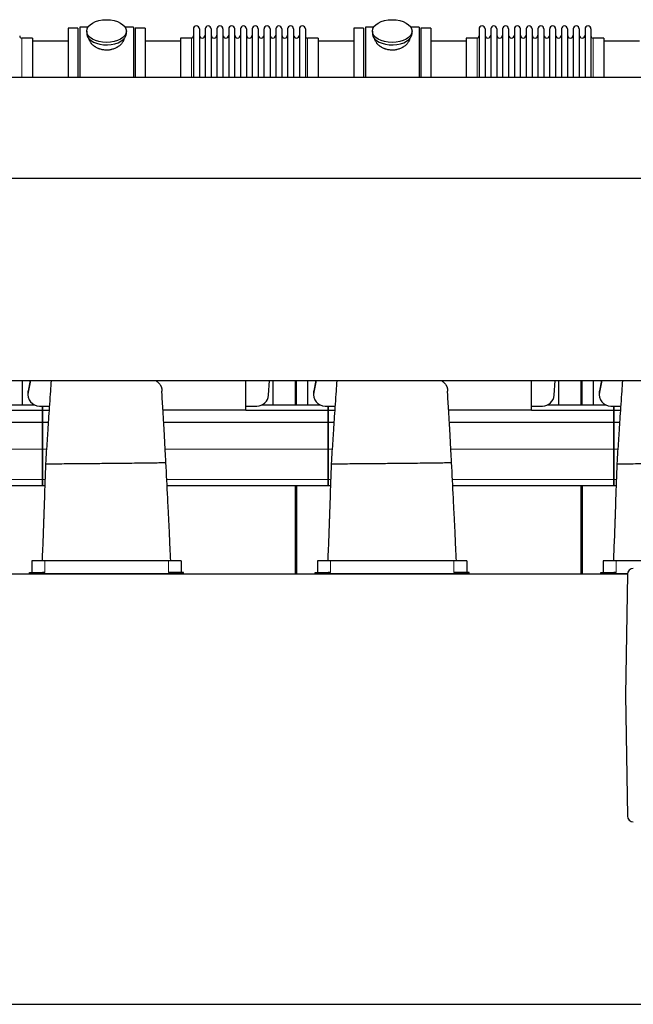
# Model space of a CAD drawing. Header units: inches. Extents: x 0 to 20790, y -12 to 14700.
# Tile 332 of 341: x 16411 to 17464, y 10385 to 12072. Entities that reach past the tile are written whole.
import ezdxf

# ---------------------------------------------------------------- set-up
doc = ezdxf.new("R2010")
doc.units = ezdxf.units.IN
doc.layers.add('1', color=7, linetype='Continuous', true_color=0xffffff)

msp = doc.modelspace()

# ---------------------------------------------------------------- linework, layer by layer
at = {"layer": '1', "color": 2, "linetype": 'Continuous', "lineweight": 25}
for p, q in [((16494.135, 12057.592), (16494.135, 11973.612)), ((16511.135, 12057.592), (16494.135, 12057.592)), ((16511.135, 12057.592), (16511.135, 11973.612)), ((16528.355, 12059.592), (16514.135, 12059.592)), ((16514.135, 12059.592), (16514.135, 11973.617)), ((16526.135, 12052.662), (16526.135, 12048.566)), ((16606.135, 12059.592), (16591.915, 12059.592)), ((16594.135, 12048.566), (16594.135, 12052.662)), ((16594.135, 12048.566), (16594.135, 12048.568)), ((16606.135, 12059.592), (16606.135, 11973.617)), ((16609.135, 12057.592), (16609.135, 11973.612)), ((16626.135, 12057.592), (16609.135, 12057.592)), ((16626.135, 12057.592), (16626.135, 11973.612)), ((16709.135, 12056.492), (16709.135, 11973.603)), ((16719.335, 12056.492), (16719.335, 11973.603)), ((16729.335, 12056.492), (16729.335, 11973.603)), ((16739.535, 12056.492), (16739.535, 11973.603)), ((16749.535, 12056.492), (16749.535, 11973.603)), ((16759.735, 12056.492), (16759.735, 11973.603)), ((16769.735, 12056.492), (16769.735, 11973.603)), ((16779.935, 11973.603), (16779.935, 12056.492)), ((16789.935, 12056.492), (16789.935, 11973.603)), ((16800.135, 12056.492), (16800.135, 11973.603)), ((16810.135, 12056.492), (16810.135, 11973.613)), ((16820.335, 12056.492), (16820.335, 11973.613)), ((16830.335, 11973.613), (16830.335, 12056.492)), ((16840.535, 12056.492), (16840.535, 11973.613)), ((16850.535, 12056.492), (16850.535, 11973.613)), ((16860.735, 12056.492), (16860.735, 11973.613)), ((16870.735, 12056.492), (16870.735, 11973.613)), ((16880.935, 12056.492), (16880.935, 11973.613)), ((16890.935, 12056.492), (16890.935, 11973.613)), ((16901.135, 12056.492), (16901.135, 11973.613)), ((16984.135, 12057.592), (16984.135, 11973.612)), ((17001.135, 12057.592), (16984.135, 12057.592)), ((17001.135, 12057.592), (17001.135, 11973.612)), ((17004.135, 12059.592), (17004.135, 11973.617)), ((17018.355, 12059.592), (17004.135, 12059.592)), ((17016.135, 12052.662), (17016.135, 12048.566)), ((17096.135, 12059.592), (17081.915, 12059.592)), ((17084.135, 12048.566), (17084.135, 12052.662)), ((17084.135, 12048.566), (17084.135, 12048.568)), ((17096.135, 12059.592), (17096.135, 11973.617)), ((17116.135, 12057.592), (17099.135, 12057.592)), ((17099.135, 12057.592), (17099.135, 11973.612)), ((17116.135, 12057.592), (17116.135, 11973.612)), ((17199.135, 12056.492), (17199.135, 11973.603)), ((17209.335, 12056.492), (17209.335, 11973.603)), ((17219.335, 12056.492), (17219.335, 11973.603)), ((17229.535, 12056.492), (17229.535, 11973.603)), ((17239.535, 12056.492), (17239.535, 11973.603)), ((17249.735, 12056.492), (17249.735, 11973.603)), ((17259.735, 12056.492), (17259.735, 11973.603)), ((17269.935, 11973.603), (17269.935, 12056.492)), ((17279.935, 12056.492), (17279.935, 11973.603)), ((17290.135, 12056.492), (17290.135, 11973.603)), ((17300.135, 12056.492), (17300.135, 11973.613)), ((17310.335, 12056.492), (17310.335, 11973.613)), ((17320.335, 11973.613), (17320.335, 12056.492)), ((17330.535, 12056.492), (17330.535, 11973.613)), ((17340.535, 12056.492), (17340.535, 11973.613)), ((17350.735, 12056.492), (17350.735, 11973.613)), ((17360.735, 12056.492), (17360.735, 11973.613)), ((17370.935, 12056.492), (17370.935, 11973.613)), ((17380.935, 12056.492), (17380.935, 11973.613)), ((17391.135, 12056.492), (17391.135, 11973.613)), ((16433.135, 12040.742), (16414.635, 12040.742)), ((16494.135, 12035.092), (16433.13, 12035.092)), ((16433.135, 12040.742), (16433.135, 11973.62)), ((16687.141, 12035.092), (16626.135, 12035.092)), ((16705.635, 12040.742), (16687.135, 12040.742)), ((16687.135, 12040.742), (16687.135, 11973.612)), ((16923.135, 12040.742), (16904.635, 12040.742)), ((16984.135, 12035.092), (16923.13, 12035.092)), ((16923.135, 12040.742), (16923.135, 11973.62)), ((17177.141, 12035.092), (17116.135, 12035.092)), ((17177.135, 12040.742), (17177.135, 11973.612)), ((17195.635, 12040.742), (17177.135, 12040.742)), ((17413.135, 12040.742), (17394.635, 12040.742)), ((17474.135, 12035.092), (17413.13, 12035.092)), ((17413.135, 12040.742), (17413.135, 11973.62)), ((14391.135, 11973.612), (18917.135, 11973.612)), ((14391.135, 11800.812), (18917.135, 11800.812)), ((14391.135, 11454.112), (18917.135, 11454.112)), ((16415.136, 11454.114), (16415.136, 11412.094)), ((16429.463, 11454.115), (16425.483, 11433.754)), ((16428.96, 11454.113), (16425.483, 11436.325)), ((16799.135, 11402.933), (16799.135, 11454.112)), ((16838.091, 11428.621), (16839.796, 11454.112)), ((16845.136, 11454.114), (16845.136, 11412.094)), ((16884.136, 11412.095), (16884.136, 11454.115)), ((16886.136, 11412.095), (16886.136, 11454.115)), ((16905.136, 11454.114), (16905.136, 11412.094)), ((16919.463, 11454.115), (16915.483, 11433.754)), ((16918.96, 11454.113), (16915.483, 11436.325)), ((17289.135, 11402.933), (17289.135, 11454.112)), ((17328.091, 11428.621), (17329.796, 11454.112)), ((17335.136, 11454.114), (17335.136, 11412.094)), ((17374.136, 11412.095), (17374.136, 11454.115)), ((17376.136, 11412.095), (17376.136, 11454.115)), ((17395.136, 11454.114), (17395.136, 11412.094)), ((17409.463, 11454.115), (17405.483, 11433.754)), ((17408.96, 11454.113), (17405.483, 11436.325)), ((16425.115, 11432.517), (16425.115, 11429.946)), ((16915.115, 11432.517), (16915.115, 11429.946)), ((17405.115, 11432.517), (17405.115, 11429.946)), ((16337.014, 11412.092), (16436.237, 11412.092)), ((16445.115, 11410.022), (16450.135, 11410.022)), ((16450.135, 11410.022), (16450.135, 11403.088)), ((16450.135, 11410.022), (16462.017, 11410.022)), ((16450.135, 11403.088), (16450.135, 11410.022)), ((16799.135, 11410.022), (16818.135, 11410.022)), ((16827.014, 11412.092), (16926.237, 11412.092)), ((16935.115, 11410.022), (16940.135, 11410.022)), ((16940.135, 11410.022), (16940.135, 11403.088)), ((16940.135, 11410.022), (16952.017, 11410.022)), ((16940.135, 11403.088), (16940.135, 11410.022)), ((17289.135, 11410.022), (17308.135, 11410.022)), ((17317.014, 11412.092), (17416.237, 11412.092)), ((17425.115, 11410.022), (17430.135, 11410.022)), ((17430.135, 11410.022), (17430.135, 11403.088)), ((17430.135, 11410.022), (17442.017, 11410.022)), ((17430.135, 11403.088), (17430.135, 11410.022)), ((16309.135, 11403.088), (16450.135, 11403.088)), ((16450.135, 11403.088), (16450.135, 11382.506)), ((16450.135, 11403.088), (16461.555, 11403.088)), ((16450.135, 11382.506), (16450.135, 11403.088)), ((16799.135, 11402.933), (16657.006, 11402.933)), ((16799.135, 11403.088), (16940.135, 11403.088)), ((16940.135, 11403.088), (16940.135, 11382.506)), ((16940.135, 11403.088), (16951.555, 11403.088)), ((16940.135, 11382.506), (16940.135, 11403.088)), ((17289.135, 11402.933), (17147.006, 11402.933)), ((17289.135, 11403.088), (17430.135, 11403.088)), ((17430.135, 11403.088), (17430.135, 11382.506)), ((17430.135, 11382.506), (17430.135, 11403.088)), ((17430.135, 11403.088), (17441.555, 11403.088)), ((16168.253, 11382.506), (16450.135, 11382.506)), ((16450.135, 11382.506), (16460.213, 11382.506)), ((16450.135, 11382.506), (16450.135, 11336.042)), ((16450.135, 11336.042), (16450.135, 11382.506)), ((16658.253, 11382.506), (16940.135, 11382.506)), ((16940.135, 11382.506), (16940.135, 11336.042)), ((16940.135, 11382.506), (16950.213, 11382.506)), ((16940.135, 11336.042), (16940.135, 11382.506)), ((17148.253, 11382.506), (17430.135, 11382.506)), ((17430.135, 11336.042), (17430.135, 11382.506)), ((17430.135, 11382.506), (17440.213, 11382.506)), ((17430.135, 11382.506), (17430.135, 11336.042)), ((16450.135, 11336.042), (16450.135, 11284.067)), ((16450.135, 11284.067), (16450.135, 11336.042)), ((16940.135, 11336.042), (16940.135, 11284.067)), ((16940.135, 11284.067), (16940.135, 11336.042)), ((17430.135, 11284.067), (17430.135, 11336.042)), ((17430.135, 11336.042), (17430.135, 11284.067)), ((16174.035, 11274.093), (16450.135, 11274.093)), ((16450.135, 11284.067), (16450.135, 11274.093)), ((16450.135, 11274.093), (16450.135, 11284.067)), ((16450.135, 11274.093), (16454.338, 11274.093)), ((16664.035, 11274.093), (16940.135, 11274.093)), ((16884.136, 11122.592), (16884.136, 11274.092)), ((16886.136, 11274.092), (16886.136, 11122.592)), ((16940.135, 11284.067), (16940.135, 11274.093)), ((16940.135, 11274.093), (16940.135, 11284.067)), ((16940.135, 11274.093), (16944.338, 11274.093)), ((17154.035, 11274.093), (17430.135, 11274.093)), ((17374.136, 11122.592), (17374.136, 11274.092)), ((17376.136, 11274.092), (17376.136, 11122.592)), ((17430.135, 11274.093), (17430.135, 11284.067)), ((17430.135, 11284.067), (17430.135, 11274.093)), ((17430.135, 11274.093), (17434.338, 11274.093)), ((16884.151, 11230.755), (16886.151, 11230.755)), ((16884.151, 11223.7), (16886.151, 11223.7)), ((17374.132, 11230.755), (17376.131, 11230.755)), ((17374.132, 11223.7), (17376.131, 11223.7)), ((16454.135, 11144.593), (16432.135, 11144.593)), ((16432.135, 11144.593), (16432.135, 11124.582)), ((16666.135, 11144.593), (16454.135, 11144.593)), ((16688.135, 11144.593), (16666.135, 11144.593)), ((16688.135, 11144.593), (16688.135, 11124.582)), ((16944.135, 11144.593), (16922.135, 11144.593)), ((16922.135, 11144.593), (16922.135, 11124.582)), ((17156.135, 11144.593), (16944.135, 11144.593)), ((17178.135, 11144.593), (17156.135, 11144.593)), ((17178.135, 11144.593), (17178.135, 11124.582)), ((17434.135, 11144.593), (17412.135, 11144.593)), ((17412.135, 11144.593), (17412.135, 11124.582)), ((17522.602, 11144.593), (17434.135, 11144.593)), ((14463.954, 11122.592), (17453.747, 11122.592)), ((16428.135, 11124.582), (16450.135, 11124.582)), ((16428.135, 11122.592), (16428.135, 11124.582)), ((16428.135, 11122.592), (16450.135, 11122.592)), ((16454.135, 11124.582), (16450.135, 11124.582)), ((16670.135, 11122.592), (16450.135, 11122.592)), ((16670.135, 11124.582), (16666.135, 11124.582)), ((16692.135, 11124.582), (16670.135, 11124.582)), ((16692.135, 11122.592), (16670.135, 11122.592)), ((16692.135, 11122.592), (16692.135, 11124.582)), ((16918.135, 11124.582), (16940.135, 11124.582)), ((16918.135, 11122.592), (16918.135, 11124.582)), ((16918.135, 11122.592), (16940.135, 11122.592)), ((16944.135, 11124.582), (16940.135, 11124.582)), ((17160.135, 11122.592), (16940.135, 11122.592)), ((17160.135, 11124.582), (17156.135, 11124.582)), ((17182.135, 11124.582), (17160.135, 11124.582)), ((17182.135, 11122.592), (17160.135, 11122.592)), ((17182.135, 11122.592), (17182.135, 11124.582)), ((17408.135, 11124.582), (17430.135, 11124.582)), ((17408.135, 11122.592), (17408.135, 11124.582)), ((17408.135, 11122.592), (17430.135, 11122.592)), ((17434.135, 11124.582), (17430.135, 11124.582)), ((17453.802, 11122.592), (17430.135, 11122.592)), ((17453.751, 11121.767), (17450.135, 10914.592)), ((17450.135, 10914.592), (17453.751, 10707.418)), ((16319.135, 10384.792), (18095.606, 10384.792))]:
    msp.add_line(p, q, dxfattribs=at)
at = {"layer": '1', "color": 110, "linetype": 'Continuous', "lineweight": 13}
for p, q in [((16414.635, 12040.742), (16414.635, 11973.62)), ((16705.635, 12040.742), (16705.635, 11973.612)), ((16904.635, 12040.742), (16904.635, 11973.62)), ((17195.635, 12040.742), (17195.635, 11973.612)), ((17394.635, 12040.742), (17394.635, 11973.62)), ((16425.483, 11433.754), (16425.483, 11436.325)), ((16915.483, 11433.754), (16915.483, 11436.325)), ((17405.483, 11433.754), (17405.483, 11436.325)), ((16170.737, 11336.042), (16450.135, 11336.042)), ((16450.135, 11336.042), (16457.122, 11336.042)), ((16660.737, 11336.042), (16940.135, 11336.042)), ((16940.135, 11336.042), (16947.122, 11336.042)), ((17150.737, 11336.042), (17430.135, 11336.042)), ((17430.135, 11336.042), (17437.122, 11336.042)), ((16173.553, 11284.067), (16450.135, 11284.067)), ((16450.135, 11284.067), (16454.706, 11284.067)), ((16663.553, 11284.067), (16940.135, 11284.067)), ((16940.135, 11284.067), (16944.706, 11284.067)), ((17153.553, 11284.067), (17430.135, 11284.067)), ((17430.135, 11284.067), (17434.706, 11284.067)), ((16884.151, 11241.872), (16886.151, 11241.872)), ((16884.151, 11239.672), (16886.151, 11239.672)), ((16884.151, 11239.325), (16886.151, 11239.325)), ((17374.132, 11241.872), (17376.131, 11241.872)), ((17374.132, 11239.672), (17376.131, 11239.672)), ((17374.132, 11239.325), (17376.131, 11239.325)), ((16884.151, 11233.541), (16886.151, 11233.541)), ((16884.151, 11233.235), (16886.151, 11233.235)), ((16884.151, 11232.964), (16886.151, 11232.964)), ((16884.151, 11231.583), (16886.151, 11231.583)), ((17374.132, 11233.541), (17376.131, 11233.541)), ((17374.132, 11233.235), (17376.131, 11233.235)), ((17374.132, 11232.964), (17376.131, 11232.964)), ((17374.132, 11231.583), (17376.131, 11231.583)), ((16884.132, 11176.014), (16886.127, 11176.014)), ((16884.132, 11173.542), (16886.127, 11173.542)), ((17374.141, 11176.014), (17376.143, 11176.014)), ((17374.141, 11173.542), (17376.143, 11173.542)), ((16454.135, 11144.593), (16454.135, 11124.582)), ((16666.135, 11144.593), (16666.135, 11124.582)), ((16944.135, 11144.593), (16944.135, 11124.582)), ((17156.135, 11144.593), (17156.135, 11124.582)), ((17434.135, 11144.593), (17434.135, 11124.582)), ((16450.135, 11122.592), (16450.135, 11124.582)), ((16670.135, 11122.592), (16670.135, 11124.582)), ((16884.132, 11123.547), (16886.127, 11123.547)), ((16940.135, 11122.592), (16940.135, 11124.582)), ((17160.135, 11122.592), (17160.135, 11124.582)), ((17374.141, 11123.547), (17376.143, 11123.547)), ((17430.135, 11122.592), (17430.135, 11124.582))]:
    msp.add_line(p, q, dxfattribs=at)
at = {"layer": '1', "color": 2, "linetype": 'Continuous', "lineweight": 25}
for centre, radius, start, end in [((16714.235, 12056.492), 5.1, 0, 180), ((16734.435, 12056.492), 5.1, 0, 180), ((16754.635, 12056.492), 5.1, 0, 180), ((16774.835, 12056.492), 5.1, 0, 180), ((16795.035, 12056.492), 5.1, 0, 180), ((16815.235, 12056.492), 5.1, 0, 180), ((16835.435, 12056.492), 5.1, 0, 180), ((16855.635, 12056.492), 5.1, 0, 180), ((16875.835, 12056.492), 5.1, 0, 180), ((16896.035, 12056.492), 5.1, 0, 180), ((17204.235, 12056.492), 5.1, 0, 180), ((17224.435, 12056.492), 5.1, 0, 180), ((17244.635, 12056.492), 5.1, 0, 180), ((17264.835, 12056.492), 5.1, 0, 180), ((17285.035, 12056.492), 5.1, 0, 180), ((17305.235, 12056.492), 5.1, 0, 180), ((17325.435, 12056.492), 5.1, 0, 180), ((17345.635, 12056.492), 5.1, 0, 180), ((17365.835, 12056.492), 5.1, 0, 180), ((17386.035, 12056.492), 5.1, 0, 180), ((16414.635, 12044.242), 3.5, 180, 270), ((16705.635, 12044.242), 3.5, 270, 0), ((16724.335, 12045.742), 5, 180, 0), ((16744.535, 12045.742), 5, 180, 0), ((16764.735, 12045.742), 5, 180, 0), ((16784.935, 12045.742), 5, 180, 0), ((16805.135, 12045.742), 5, 180, 0), ((16825.335, 12045.742), 5, 180, 0), ((16845.535, 12045.742), 5, 180, 0), ((16865.735, 12045.742), 5, 180, 0), ((16885.935, 12045.742), 5, 180, 0), ((16904.635, 12044.242), 3.5, 180, 270), ((17195.635, 12044.242), 3.5, 270, 0), ((17214.335, 12045.742), 5, 180, 0), ((17234.535, 12045.742), 5, 180, 0), ((17254.735, 12045.742), 5, 180, 0), ((17274.935, 12045.742), 5, 180, 0), ((17295.135, 12045.742), 5, 180, 0), ((17315.335, 12045.742), 5, 180, 0), ((17335.535, 12045.742), 5, 180, 0), ((17355.735, 12045.742), 5, 180, 0), ((17375.935, 12045.742), 5, 180, 0), ((17394.635, 12044.242), 3.5, 180, 270), ((17463.75, 11121.592), 10, 90, 179), ((17463.75, 10707.592), 10, 181, 270)]:
    msp.add_arc(centre, radius, start, end, dxfattribs=at)
for centre in [(16560.135, 12052.662), (17050.135, 12052.662)]:
    msp.add_ellipse(centre, major_axis=(34, 0), ratio=0.57357644, dxfattribs=at)
for centre, major_axis, ratio, start_param, end_param in [((16560.135, 12048.566), (34, 0), 0.57357644, 3.14156817, 3.23699405), ((16560.135, 12048.566), (34, 0), 0.57357644, 3.23699405, 6.28318531), ((17050.135, 12048.566), (34, 0), 0.57357644, 3.14156817, 3.23699405), ((17050.135, 12048.566), (34, 0), 0.57357644, 3.23699405, 6.28318531), ((16445.115, 11429.946), (20, 0), 0.9961947, 2.94929469, 4.71238898), ((16445.115, 11432.517), (20, 0), 0.9961947, 2.94929469, 3.14160971), ((16818.135, 11429.946), (20, 0), 0.9961947, 4.71238898, 6.21662901), ((16935.115, 11429.946), (20, 0), 0.9961947, 2.94929469, 4.71238898), ((16935.115, 11432.517), (20, 0), 0.9961947, 2.94929469, 3.14160971), ((17308.135, 11429.946), (20, 0), 0.9961947, 4.71238898, 6.21662901), ((17425.115, 11429.946), (20, 0), 0.9961947, 2.94929469, 4.71238898), ((17425.115, 11432.517), (20, 0), 0.9961947, 2.94929469, 3.14160971)]:
    msp.add_ellipse(centre, major_axis=major_axis, ratio=ratio, start_param=start_param, end_param=end_param, dxfattribs=at)
for points, knots in [([(16590.135, 12040.785), (16590.135, 12040.767), (16590.135, 12040.749), (16590.132, 12040.16), (16590.08, 12039.581), (16589.879, 12038.412), (16589.732, 12037.821), (16589.341, 12036.626), (16589.099, 12036.023), (16588.771, 12035.339), (16588.734, 12035.263), (16588.658, 12035.11), (16588.62, 12035.034), (16588.501, 12034.805), (16588.42, 12034.652), (16588.167, 12034.196), (16587.988, 12033.894), (16587.418, 12032.99), (16586.996, 12032.393), (16586.068, 12031.214), (16585.563, 12030.63), (16584.741, 12029.768), (16584.457, 12029.483), (16584.088, 12029.129), (16584.013, 12029.058), (16583.863, 12028.917), (16583.637, 12028.707), (16583.406, 12028.5), (16582.625, 12027.814), (16581.968, 12027.284), (16580.588, 12026.263), (16579.866, 12025.772), (16578.733, 12025.068), (16578.347, 12024.839), (16577.756, 12024.503), (16577.457, 12024.337), (16577.154, 12024.175), (16576.95, 12024.067), (16576.848, 12024.014), (16575.924, 12023.537), (16575.082, 12023.144), (16573.358, 12022.42), (16572.475, 12022.089), (16570.67, 12021.493), (16569.747, 12021.228), (16568.566, 12020.94), (16568.21, 12020.857), (16567.851, 12020.779), (16567.611, 12020.728), (16567.491, 12020.703), (16566.888, 12020.581), (16566.405, 12020.494), (16564.953, 12020.261), (16563.98, 12020.145), (16562.027, 12019.991), (16561.046, 12019.954), (16559.568, 12019.957), (16559.074, 12019.968), (16558.332, 12019.999), (16558.022, 12020.015), (16557.712, 12020.036), (16557.588, 12020.044), (16557.526, 12020.049), (16557.34, 12020.062), (16557.216, 12020.072), (16556.104, 12020.165), (16555.129, 12020.287), (16553.203, 12020.605), (16552.253, 12020.802), (16550.379, 12021.268), (16549.454, 12021.538), (16548.428, 12021.881), (16548.314, 12021.92), (16548.087, 12021.999), (16547.974, 12022.039), (16547.636, 12022.159), (16547.412, 12022.242), (16546.746, 12022.495), (16546.309, 12022.671), (16545.017, 12023.221), (16544.183, 12023.617), (16542.567, 12024.461), (16541.785, 12024.909), (16540.841, 12025.503), (16540.56, 12025.683), (16540.283, 12025.867), (16540.099, 12025.99), (16540.008, 12026.052), (16539.553, 12026.364), (16539.199, 12026.618), (16538.164, 12027.392), (16537.513, 12027.925), (16536.283, 12029.018), (16535.704, 12029.579), (16534.892, 12030.44), (16534.631, 12030.73), (16534.253, 12031.17), (16534.068, 12031.392), (16533.888, 12031.615), (16533.769, 12031.764), (16533.71, 12031.839), (16533.188, 12032.511), (16532.771, 12033.111), (16532.025, 12034.313), (16531.697, 12034.914), (16531.132, 12036.118), (16530.894, 12036.72), (16530.655, 12037.471), (16530.587, 12037.696), (16530.526, 12037.921), (16530.487, 12038.072), (16530.469, 12038.146), (16530.379, 12038.52), (16530.319, 12038.816), (16530.181, 12039.677), (16530.135, 12040.235), (16530.135, 12040.781)], [0, 0, 0, 0, 0.00096872, 0.00096872, 0.03221774, 0.03221774, 0.06346677, 0.06346677, 0.09471579, 0.09471579, 0.09862192, 0.09862192, 0.10252805, 0.10252805, 0.1103403, 0.1103403, 0.12596481, 0.12596481, 0.15721384, 0.15721384, 0.18846286, 0.18846286, 0.20408737, 0.20408737, 0.2079935, 0.2079935, 0.21189963, 0.21971188, 0.21971188, 0.25096091, 0.25096091, 0.28220993, 0.28220993, 0.29783444, 0.29783444, 0.3056467, 0.30955283, 0.30955283, 0.31345895, 0.31345895, 0.34470798, 0.34470798, 0.375957, 0.375957, 0.40720602, 0.40720602, 0.41501828, 0.41892441, 0.41892441, 0.42283054, 0.42283054, 0.43845505, 0.43845505, 0.46970407, 0.46970407, 0.5009531, 0.5009531, 0.51657761, 0.51657761, 0.52438986, 0.52634293, 0.52634293, 0.52829599, 0.52829599, 0.53220212, 0.53220212, 0.56345114, 0.56345114, 0.59470017, 0.59470017, 0.62594919, 0.62594919, 0.62985532, 0.62985532, 0.63376144, 0.63376144, 0.6415737, 0.6415737, 0.65719821, 0.65719821, 0.68844724, 0.68844724, 0.71969626, 0.71969626, 0.72750852, 0.73141464, 0.73141464, 0.73532077, 0.73532077, 0.75094528, 0.75094528, 0.78219431, 0.78219431, 0.81344333, 0.81344333, 0.82906784, 0.82906784, 0.8368801, 0.84078623, 0.84078623, 0.84469235, 0.84469235, 0.87594138, 0.87594138, 0.9071904, 0.9071904, 0.93843942, 0.93843942, 0.94625168, 0.95015781, 0.95015781, 0.95406394, 0.95406394, 0.96968845, 0.96968845, 1, 1, 1, 1]), ([(17080.135, 12040.785), (17080.135, 12040.767), (17080.135, 12040.749), (17080.132, 12040.16), (17080.08, 12039.581), (17079.879, 12038.412), (17079.732, 12037.821), (17079.341, 12036.626), (17079.099, 12036.023), (17078.771, 12035.339), (17078.734, 12035.263), (17078.658, 12035.11), (17078.62, 12035.034), (17078.501, 12034.805), (17078.42, 12034.652), (17078.167, 12034.196), (17077.988, 12033.894), (17077.418, 12032.99), (17076.996, 12032.393), (17076.068, 12031.214), (17075.563, 12030.63), (17074.741, 12029.768), (17074.457, 12029.483), (17074.088, 12029.129), (17074.013, 12029.058), (17073.863, 12028.917), (17073.637, 12028.707), (17073.406, 12028.5), (17072.625, 12027.814), (17071.968, 12027.284), (17070.588, 12026.263), (17069.866, 12025.772), (17068.733, 12025.068), (17068.347, 12024.839), (17067.756, 12024.503), (17067.457, 12024.337), (17067.154, 12024.175), (17066.95, 12024.067), (17066.848, 12024.014), (17065.924, 12023.537), (17065.082, 12023.144), (17063.358, 12022.42), (17062.475, 12022.089), (17060.67, 12021.493), (17059.747, 12021.228), (17058.566, 12020.94), (17058.21, 12020.857), (17057.851, 12020.779), (17057.611, 12020.728), (17057.491, 12020.703), (17056.888, 12020.581), (17056.405, 12020.494), (17054.953, 12020.261), (17053.98, 12020.145), (17052.027, 12019.991), (17051.046, 12019.954), (17049.568, 12019.957), (17049.074, 12019.968), (17048.332, 12019.999), (17048.022, 12020.015), (17047.712, 12020.036), (17047.588, 12020.044), (17047.526, 12020.049), (17047.34, 12020.062), (17047.216, 12020.072), (17046.104, 12020.165), (17045.129, 12020.287), (17043.203, 12020.605), (17042.253, 12020.802), (17040.379, 12021.268), (17039.454, 12021.538), (17038.428, 12021.881), (17038.314, 12021.92), (17038.087, 12021.999), (17037.974, 12022.039), (17037.636, 12022.159), (17037.412, 12022.242), (17036.746, 12022.495), (17036.309, 12022.671), (17035.017, 12023.221), (17034.183, 12023.617), (17032.567, 12024.461), (17031.785, 12024.909), (17030.841, 12025.503), (17030.56, 12025.683), (17030.283, 12025.867), (17030.099, 12025.99), (17030.008, 12026.052), (17029.553, 12026.364), (17029.199, 12026.618), (17028.164, 12027.392), (17027.513, 12027.925), (17026.283, 12029.018), (17025.704, 12029.579), (17024.892, 12030.44), (17024.631, 12030.73), (17024.253, 12031.17), (17024.068, 12031.392), (17023.888, 12031.615), (17023.769, 12031.764), (17023.71, 12031.839), (17023.188, 12032.511), (17022.771, 12033.111), (17022.025, 12034.313), (17021.697, 12034.914), (17021.132, 12036.118), (17020.894, 12036.72), (17020.655, 12037.471), (17020.587, 12037.696), (17020.526, 12037.921), (17020.487, 12038.072), (17020.469, 12038.146), (17020.379, 12038.52), (17020.319, 12038.816), (17020.181, 12039.677), (17020.135, 12040.235), (17020.135, 12040.781)], [0, 0, 0, 0, 0.00096872, 0.00096872, 0.03221774, 0.03221774, 0.06346677, 0.06346677, 0.09471579, 0.09471579, 0.09862192, 0.09862192, 0.10252805, 0.10252805, 0.1103403, 0.1103403, 0.12596481, 0.12596481, 0.15721384, 0.15721384, 0.18846286, 0.18846286, 0.20408737, 0.20408737, 0.2079935, 0.2079935, 0.21189963, 0.21971188, 0.21971188, 0.25096091, 0.25096091, 0.28220993, 0.28220993, 0.29783444, 0.29783444, 0.3056467, 0.30955283, 0.30955283, 0.31345895, 0.31345895, 0.34470798, 0.34470798, 0.375957, 0.375957, 0.40720602, 0.40720602, 0.41501828, 0.41892441, 0.41892441, 0.42283054, 0.42283054, 0.43845505, 0.43845505, 0.46970407, 0.46970407, 0.5009531, 0.5009531, 0.51657761, 0.51657761, 0.52438986, 0.52634293, 0.52634293, 0.52829599, 0.52829599, 0.53220212, 0.53220212, 0.56345114, 0.56345114, 0.59470017, 0.59470017, 0.62594919, 0.62594919, 0.62985532, 0.62985532, 0.63376144, 0.63376144, 0.6415737, 0.6415737, 0.65719821, 0.65719821, 0.68844724, 0.68844724, 0.71969626, 0.71969626, 0.72750852, 0.73141464, 0.73141464, 0.73532077, 0.73532077, 0.75094528, 0.75094528, 0.78219431, 0.78219431, 0.81344333, 0.81344333, 0.82906784, 0.82906784, 0.8368801, 0.84078623, 0.84078623, 0.84469235, 0.84469235, 0.87594138, 0.87594138, 0.9071904, 0.9071904, 0.93843942, 0.93843942, 0.94625168, 0.95015781, 0.95015781, 0.95406394, 0.95406394, 0.96968845, 0.96968845, 1, 1, 1, 1]), ([(16465.221, 11454.129), (16465.201, 11453.875), (16464.74, 11447.994), (16463.737, 11434.76), (16462.285, 11414.283), (16460.774, 11391.508), (16459.453, 11370.522), (16458.16, 11350.322), (16456.719, 11331.352), (16456.027, 11318.221), (16455.705, 11311.308)], [0, 0, 0, 0, 0.00631666, 0.14605085, 0.31551893, 0.46264779, 0.62643642, 0.74211917, 0.86463467, 1, 1, 1, 1]), ([(16643.915, 11454.268), (16644.164, 11454.096), (16644.408, 11453.924), (16645.041, 11453.468), (16645.518, 11453.112), (16645.98, 11452.751), (16646.164, 11452.606), (16646.255, 11452.533), (16646.527, 11452.314), (16646.706, 11452.168), (16647.583, 11451.436), (16648.239, 11450.844), (16649.155, 11449.946), (16649.449, 11449.646), (16650.014, 11449.041), (16650.286, 11448.737), (16651.066, 11447.821), (16651.541, 11447.203), (16652.187, 11446.268), (16652.391, 11445.955), (16652.778, 11445.326), (16653.142, 11444.693), (16653.461, 11444.054), (16653.757, 11443.412), (16653.894, 11443.089), (16654.051, 11442.684), (16654.082, 11442.603), (16654.142, 11442.441), (16654.171, 11442.359), (16654.257, 11442.115), (16654.311, 11441.953), (16654.465, 11441.464), (16654.646, 11440.813), (16654.78, 11440.163), (16654.889, 11439.512), (16654.932, 11439.186), (16654.977, 11438.698), (16654.989, 11438.535), (16655.007, 11438.21), (16655.013, 11438.047), (16655.022, 11437.559), (16655.018, 11437.233), (16655.007, 11436.745), (16655.003, 11436.582), (16654.996, 11436.338), (16654.994, 11436.257), (16654.989, 11436.094), (16654.987, 11436.013), (16654.982, 11435.832), (16654.979, 11435.732), (16654.977, 11435.633)], [0, 0, 0, 0, 0.03092059, 0.03092059, 0.08111635, 0.09366529, 0.09366529, 0.10621424, 0.10621424, 0.13131212, 0.13131212, 0.23170364, 0.23170364, 0.28189941, 0.28189941, 0.33209517, 0.33209517, 0.4324867, 0.4324867, 0.48268246, 0.48268246, 0.53287823, 0.58307399, 0.58307399, 0.63326975, 0.63326975, 0.64581869, 0.64581869, 0.65836763, 0.65836763, 0.68346552, 0.68346552, 0.73366128, 0.78385704, 0.78385704, 0.83405281, 0.83405281, 0.85915069, 0.85915069, 0.88424857, 0.88424857, 0.93444433, 0.93444433, 0.95954221, 0.95954221, 0.97209116, 0.97209116, 0.9846401, 0.9846401, 1, 1, 1, 1]), ([(16955.221, 11454.129), (16955.201, 11453.875), (16954.74, 11447.994), (16953.737, 11434.76), (16952.285, 11414.283), (16950.774, 11391.508), (16949.453, 11370.522), (16948.16, 11350.322), (16946.719, 11331.352), (16946.027, 11318.221), (16945.705, 11311.308)], [0, 0, 0, 0, 0.00631666, 0.14605085, 0.31551893, 0.46264779, 0.62643642, 0.74211917, 0.86463467, 1, 1, 1, 1]), ([(17133.915, 11454.268), (17134.164, 11454.096), (17134.408, 11453.924), (17135.041, 11453.468), (17135.518, 11453.112), (17135.98, 11452.751), (17136.164, 11452.606), (17136.255, 11452.533), (17136.527, 11452.314), (17136.706, 11452.168), (17137.583, 11451.436), (17138.239, 11450.844), (17139.155, 11449.946), (17139.449, 11449.646), (17140.014, 11449.041), (17140.286, 11448.737), (17141.066, 11447.821), (17141.541, 11447.203), (17142.187, 11446.268), (17142.391, 11445.955), (17142.778, 11445.326), (17143.142, 11444.693), (17143.461, 11444.054), (17143.757, 11443.412), (17143.894, 11443.089), (17144.051, 11442.684), (17144.082, 11442.603), (17144.142, 11442.441), (17144.171, 11442.359), (17144.257, 11442.115), (17144.311, 11441.953), (17144.465, 11441.464), (17144.646, 11440.813), (17144.78, 11440.163), (17144.889, 11439.512), (17144.932, 11439.186), (17144.977, 11438.698), (17144.989, 11438.535), (17145.007, 11438.21), (17145.013, 11438.047), (17145.022, 11437.559), (17145.018, 11437.233), (17145.007, 11436.745), (17145.003, 11436.582), (17144.996, 11436.338), (17144.994, 11436.257), (17144.989, 11436.094), (17144.987, 11436.013), (17144.982, 11435.832), (17144.979, 11435.732), (17144.977, 11435.633)], [0, 0, 0, 0, 0.03092059, 0.03092059, 0.08111635, 0.09366529, 0.09366529, 0.10621424, 0.10621424, 0.13131212, 0.13131212, 0.23170364, 0.23170364, 0.28189941, 0.28189941, 0.33209517, 0.33209517, 0.4324867, 0.4324867, 0.48268246, 0.48268246, 0.53287823, 0.58307399, 0.58307399, 0.63326975, 0.63326975, 0.64581869, 0.64581869, 0.65836763, 0.65836763, 0.68346552, 0.68346552, 0.73366128, 0.78385704, 0.78385704, 0.83405281, 0.83405281, 0.85915069, 0.85915069, 0.88424857, 0.88424857, 0.93444433, 0.93444433, 0.95954221, 0.95954221, 0.97209116, 0.97209116, 0.9846401, 0.9846401, 1, 1, 1, 1]), ([(17445.221, 11454.129), (17445.201, 11453.875), (17444.74, 11447.994), (17443.737, 11434.76), (17442.285, 11414.283), (17440.774, 11391.508), (17439.453, 11370.522), (17438.16, 11350.322), (17436.719, 11331.352), (17436.027, 11318.221), (17435.705, 11311.308)], [0, 0, 0, 0, 0.00631666, 0.14605085, 0.31551893, 0.46264779, 0.62643642, 0.74211917, 0.86463467, 1, 1, 1, 1]), ([(16662.115, 11313.442), (16661.554, 11321.831), (16660.517, 11338.255), (16659.515, 11361.182), (16658.387, 11380.256), (16657.549, 11394.29), (16656.964, 11403.58), (16656.342, 11413.488), (16655.697, 11423.961), (16655.186, 11432.343), (16654.985, 11435.649)], [0, 0, 0, 0, 0.19797997, 0.38954946, 0.54568512, 0.6614895, 0.73763504, 0.78088813, 0.9128381, 1, 1, 1, 1]), ([(17152.115, 11313.442), (17151.554, 11321.831), (17150.517, 11338.255), (17149.515, 11361.182), (17148.387, 11380.256), (17147.549, 11394.29), (17146.964, 11403.58), (17146.342, 11413.488), (17145.697, 11423.961), (17145.186, 11432.343), (17144.985, 11435.649)], [0, 0, 0, 0, 0.19797997, 0.38954946, 0.54568512, 0.6614895, 0.73763504, 0.78088813, 0.9128381, 1, 1, 1, 1]), ([(16455.705, 11311.308), (16454.917, 11290.947), (16453.798, 11260.346), (16452.642, 11227.044), (16452.102, 11209.984), (16451.689, 11198.726), (16451.101, 11183.74), (16450.362, 11165.592), (16449.794, 11151.883), (16449.487, 11144.6)], [0, 0, 0, 0, 0.36642877, 0.55066595, 0.59922757, 0.67337039, 0.75326206, 0.86892468, 1, 1, 1, 1]), ([(16455.705, 11311.308), (16455.705, 11311.308), (16455.699, 11311.3), (16455.682, 11311.289), (16455.768, 11311.276), (16456.017, 11311.258), (16456.874, 11311.235), (16459.881, 11311.208), (16466.629, 11311.206), (16479.349, 11311.261), (16495.525, 11311.369), (16510.359, 11311.492), (16521.56, 11311.596), (16527.296, 11311.651), (16530.102, 11311.68), (16530.766, 11311.686)], [0, 0, 0, 0, 0.00314393, 0.04148455, 0.06065486, 0.07982517, 0.1565064, 0.23318764, 0.38655011, 0.53991258, 0.69327506, 0.84663753, 0.92331876, 0.98562227, 1, 1, 1, 1]), ([(16530.766, 11311.686), (16531.651, 11311.695), (16535.739, 11311.736), (16543.848, 11311.818), (16559.005, 11311.971), (16572.415, 11312.106), (16583.057, 11312.213), (16586.91, 11312.252), (16592.026, 11312.303), (16602.048, 11312.409), (16617.039, 11312.581), (16633.896, 11312.798), (16647.817, 11313.007), (16655.773, 11313.156), (16659.226, 11313.24), (16660.622, 11313.283), (16661.389, 11313.312), (16661.887, 11313.338), (16662.123, 11313.361), (16662.104, 11313.381), (16662.116, 11313.409), (16662.104, 11313.429), (16662.115, 11313.442)], [0, 0, 0, 0, 0.01317801, 0.05271203, 0.10542407, 0.21084814, 0.22402615, 0.23720415, 0.26356017, 0.3162722, 0.42169627, 0.52712034, 0.63254441, 0.73796848, 0.79068051, 0.81703653, 0.84339255, 0.86974856, 0.89610458, 0.9224606, 0.94881661, 1, 1, 1, 1]), ([(16670.199, 11144.599), (16669.871, 11152.278), (16669.254, 11166.544), (16668.424, 11185.344), (16667.701, 11201.247), (16667.094, 11213.696), (16666.503, 11224.674), (16666.025, 11233.934), (16665.557, 11243.117), (16664.231, 11269.617), (16663.085, 11293.057), (16662.114, 11313.442)], [0, 0, 0, 0, 0.13641521, 0.25341555, 0.33398995, 0.4189382, 0.4746189, 0.52910814, 0.58349538, 0.63780799, 1, 1, 1, 1]), ([(16945.705, 11311.308), (16944.917, 11290.947), (16943.798, 11260.346), (16942.642, 11227.044), (16942.102, 11209.984), (16941.689, 11198.726), (16941.101, 11183.74), (16940.362, 11165.592), (16939.794, 11151.883), (16939.487, 11144.6)], [0, 0, 0, 0, 0.36642877, 0.55066595, 0.59922757, 0.67337039, 0.75326206, 0.86892468, 1, 1, 1, 1]), ([(16945.705, 11311.308), (16945.705, 11311.308), (16945.699, 11311.3), (16945.682, 11311.289), (16945.768, 11311.276), (16946.017, 11311.258), (16946.874, 11311.235), (16949.881, 11311.208), (16956.629, 11311.206), (16969.349, 11311.261), (16985.525, 11311.369), (17000.359, 11311.492), (17011.56, 11311.596), (17017.296, 11311.651), (17020.102, 11311.68), (17020.766, 11311.686)], [0, 0, 0, 0, 0.00314393, 0.04148455, 0.06065486, 0.07982517, 0.1565064, 0.23318764, 0.38655011, 0.53991258, 0.69327506, 0.84663753, 0.92331876, 0.98562227, 1, 1, 1, 1]), ([(17020.766, 11311.686), (17021.651, 11311.695), (17025.739, 11311.736), (17033.848, 11311.818), (17049.005, 11311.971), (17062.415, 11312.106), (17073.057, 11312.213), (17076.91, 11312.252), (17082.026, 11312.303), (17092.048, 11312.409), (17107.039, 11312.581), (17123.896, 11312.798), (17137.817, 11313.007), (17145.773, 11313.156), (17149.226, 11313.24), (17150.622, 11313.283), (17151.389, 11313.312), (17151.887, 11313.338), (17152.123, 11313.361), (17152.104, 11313.381), (17152.116, 11313.409), (17152.104, 11313.429), (17152.115, 11313.442)], [0, 0, 0, 0, 0.01317801, 0.05271203, 0.10542407, 0.21084814, 0.22402615, 0.23720415, 0.26356017, 0.3162722, 0.42169627, 0.52712034, 0.63254441, 0.73796848, 0.79068051, 0.81703653, 0.84339255, 0.86974856, 0.89610458, 0.9224606, 0.94881661, 1, 1, 1, 1]), ([(17160.199, 11144.599), (17159.871, 11152.278), (17159.254, 11166.544), (17158.424, 11185.344), (17157.701, 11201.247), (17157.094, 11213.696), (17156.503, 11224.674), (17156.025, 11233.934), (17155.557, 11243.117), (17154.231, 11269.617), (17153.085, 11293.057), (17152.114, 11313.442)], [0, 0, 0, 0, 0.13641521, 0.25341555, 0.33398995, 0.4189382, 0.4746189, 0.52910814, 0.58349538, 0.63780799, 1, 1, 1, 1]), ([(17435.705, 11311.308), (17434.917, 11290.947), (17433.798, 11260.346), (17432.642, 11227.044), (17432.102, 11209.984), (17431.689, 11198.726), (17431.101, 11183.74), (17430.362, 11165.592), (17429.794, 11151.883), (17429.487, 11144.6)], [0, 0, 0, 0, 0.36642877, 0.55066595, 0.59922757, 0.67337039, 0.75326206, 0.86892468, 1, 1, 1, 1]), ([(17435.705, 11311.308), (17435.705, 11311.308), (17435.699, 11311.3), (17435.682, 11311.289), (17435.768, 11311.276), (17436.017, 11311.258), (17436.874, 11311.235), (17439.881, 11311.208), (17446.629, 11311.206), (17459.349, 11311.261), (17475.525, 11311.369), (17490.359, 11311.492), (17501.56, 11311.596), (17507.296, 11311.651), (17510.102, 11311.68), (17510.766, 11311.686)], [0, 0, 0, 0, 0.00314393, 0.04148455, 0.06065486, 0.07982517, 0.1565064, 0.23318764, 0.38655011, 0.53991258, 0.69327506, 0.84663753, 0.92331876, 0.98562227, 1, 1, 1, 1])]:
    msp.add_open_spline(points, degree=3, knots=knots, dxfattribs=at)

doc.saveas('drawing.dxf')
